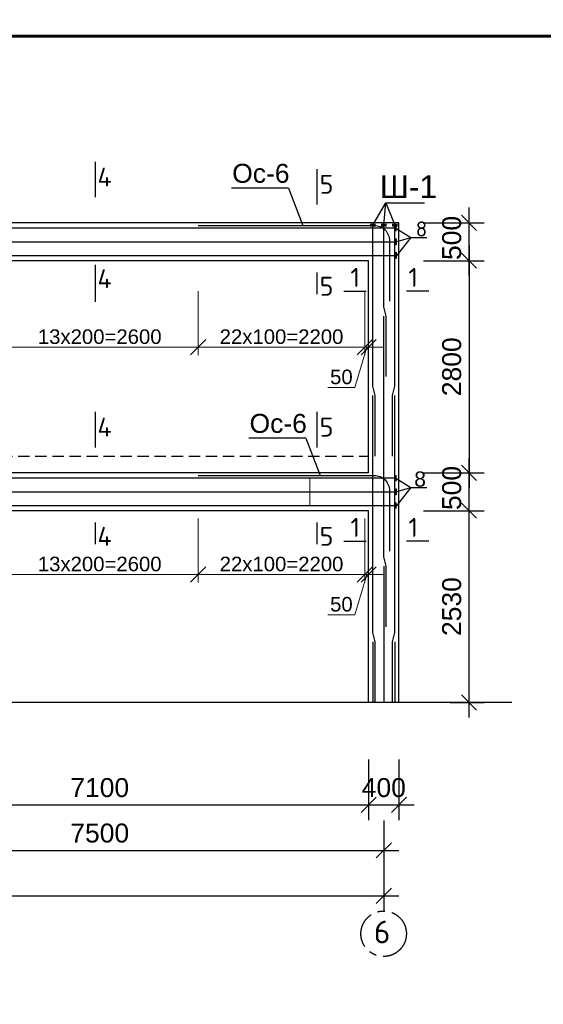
# Model space of a CAD drawing. Header units: millimetres. Extents: x 2063114 to 14983986, y -126020516 to 213791.
# Tile 564 of 656: x 2350951 to 2357863, y -354967 to -341973. Entities that reach past the tile are written whole.
import ezdxf

# ---------------------------------------------------------------- set-up
doc = ezdxf.new("R2010")
doc.units = ezdxf.units.MM
for name, pattern in [('ACAD_ISO10W100', [18, 12, -3, 0, -3]), ('осевая', [50.8, 31.75, -6.35, 6.35, -6.35]), ('штриховая', [0.75, 0.5, -0.25])]:
    doc.linetypes.add(name, pattern=pattern)
doc.layers.get('Defpoints').update_dxf_attribs({"color": 6, "lineweight": 35})
doc.layers.add('.', color=7, linetype='Continuous', lineweight=15)
doc.layers.add('РАЗМЕР АР', color=150, linetype='Continuous', lineweight=20)
doc.layers.add('PDF _Текст', color=7, linetype='Continuous')
doc.layers.add('пунктир', color=1, linetype='ACAD_ISO10W100')
doc.styles.add('seviyorum', font='times.ttf')
doc.styles.get("Standard").update_dxf_attribs({"font": 'arial.ttf'})
doc.styles.add('СПДС', font='isocpeur.ttf')
doc.dimstyles.new('1-100', dxfattribs={"dimtxt": 300, "dimasz": 250, "dimexe": 130, "dimexo": 130, "dimgap": 50, "dimtad": 1, "dimdec": 0, "dimtxsty": 'seviyorum', "dimblk": 'OBLIQUE', "dimcen": 250, "dimdle": 125, "dimclrd": 256, "dimclre": 256, "dimclrt": 256, "dimadec": 0, "dimazin": 0, "dimtfac": 1, "dimtdec": 0, "dimtmove": 1, "dimatfit": 3, "dimldrblk": 'OBLIQUE', "dimfxl": 200, "dimlwd": -1, "dimlwe": -1, "dimarcsym": 0})
doc.dimstyles.new('STANDARD$0', dxfattribs={"dimtxt": 250, "dimasz": 200, "dimexe": 200, "dimexo": 300, "dimgap": 100, "dimtad": 1, "dimdec": 0, "dimzin": 1, "dimdsep": 46, "dimtxsty": 'Standard', "dimblk1": 'OBLIQUE', "dimblk2": 'OBLIQUE', "dimsah": 1, "dimcen": 2.5, "dimdle": 200, "dimadec": 0, "dimazin": 0, "dimtfac": 1, "dimtdec": 0, "dimtmove": 0, "dimatfit": 3, "dimldrblk": 'OBLIQUE', "dimfxl": 600, "dimfxlon": 1, "dimtolj": 1, "dimtzin": 1, "dimarcsym": 0})

# ---------------------------------------------------------------- blocks, each defined once
blk = doc.blocks.new('*U1594')
at = {"color": 0, "lineweight": 60, "ltscale": 25}
blk.add_lwpolyline([(-57400, 41500), (-500, 41500), (-500, 500), (-57400, 500)], close=True, dxfattribs=at)
blk = doc.blocks.new('_Oblique')
at = {"color": 0, "linetype": 'ByBlock', "lineweight": -2}
blk.add_line((-0.5, -0.5), (0.5, 0.5), dxfattribs=at)
blk = doc.blocks.new('*D1667')
at = {"layer": 'Defpoints', "color": 0, "lineweight": 30, "transparency": 16777216}
for p in [(2355954, -348453), (2356882, -348453), (2356334, -350983)]:
    blk.add_point(p, dxfattribs=at)
at = {"layer": 'РАЗМЕР АР', "color": 0, "lineweight": -2, "transparency": 16777216}
for p, q in [((2356882, -351183), (2356882, -348253)), ((2356282, -348453), (2357082, -348453)), ((2356634, -350983), (2357082, -350983))]:
    blk.add_line(p, q, dxfattribs=at)
at = {"layer": 'РАЗМЕР АР', "color": 0, "lineweight": -2, "transparency": 16777216, "xscale": 200, "yscale": 200, "zscale": 200}
for p, rotation in [((2356882, -348453), 90), ((2356882, -350983), 270)]:
    blk.add_blockref('_Oblique', p, dxfattribs=dict(at, rotation=rotation))
at = {"layer": 'РАЗМЕР АР', "color": 0, "transparency": 16777216, "insert": (2356654, -349718), "char_height": 250, "attachment_point": 5, "rotation": 90}
blk.add_mtext('\\A1;2530', dxfattribs=at)
blk = doc.blocks.new('*D1668')
at = {"layer": 'Defpoints', "color": 0, "lineweight": 30, "transparency": 16777216}
for p in [(2355954, -347953), (2356882, -347953), (2355954, -348453)]:
    blk.add_point(p, dxfattribs=at)
at = {"layer": 'РАЗМЕР АР', "color": 0, "lineweight": -2, "transparency": 16777216}
for p, q in [((2356882, -348653), (2356882, -347753)), ((2356282, -347953), (2357082, -347953)), ((2356282, -348453), (2357082, -348453))]:
    blk.add_line(p, q, dxfattribs=at)
at = {"layer": 'РАЗМЕР АР', "color": 0, "lineweight": -2, "transparency": 16777216, "xscale": 200, "yscale": 200, "zscale": 200}
for p, rotation in [((2356882, -347953), 90), ((2356882, -348453), 270)]:
    blk.add_blockref('_Oblique', p, dxfattribs=dict(at, rotation=rotation))
at = {"layer": 'РАЗМЕР АР', "color": 0, "transparency": 16777216, "insert": (2356654, -348153), "char_height": 250, "attachment_point": 5, "rotation": 90}
blk.add_mtext('\\A1;500', dxfattribs=at)
blk = doc.blocks.new('*D1669')
at = {"layer": 'Defpoints', "color": 0, "lineweight": 30, "transparency": 16777216}
for p in [(2355954, -344653), (2356882, -344653), (2355954, -345153)]:
    blk.add_point(p, dxfattribs=at)
at = {"layer": 'РАЗМЕР АР', "color": 0, "lineweight": -2, "transparency": 16777216}
for p, q in [((2356882, -345353), (2356882, -344453)), ((2356282, -344653), (2357082, -344653)), ((2356282, -345153), (2357082, -345153))]:
    blk.add_line(p, q, dxfattribs=at)
at = {"layer": 'РАЗМЕР АР', "color": 0, "lineweight": -2, "transparency": 16777216, "xscale": 200, "yscale": 200, "zscale": 200}
for p, rotation in [((2356882, -344653), 90), ((2356882, -345153), 270)]:
    blk.add_blockref('_Oblique', p, dxfattribs=dict(at, rotation=rotation))
at = {"layer": 'РАЗМЕР АР', "color": 0, "transparency": 16777216, "insert": (2356654, -344853), "char_height": 250, "attachment_point": 5, "rotation": 90}
blk.add_mtext('\\A1;500', dxfattribs=at)
blk = doc.blocks.new('*D1601')
at = {"layer": 'Defpoints', "color": 0, "lineweight": 30, "ltscale": 100, "transparency": 16777216}
for p in [(2350707, -348453), (2353307, -348453), (2350707, -349295)]:
    blk.add_point(p, dxfattribs=at)
at = {"layer": 'РАЗМЕР АР', "ltscale": 100, "transparency": 16777216}
for p, q in [((2350707, -348557), (2350707, -349399)), ((2353307, -348557), (2353307, -349399)), ((2353407, -349295), (2350607, -349295))]:
    blk.add_line(p, q, dxfattribs=at)
at = {"layer": 'РАЗМЕР АР', "ltscale": 100, "transparency": 16777216, "xscale": 200, "yscale": 200, "zscale": 200, "rotation": 180}
blk.add_blockref('_Oblique', (2350707, -349295), dxfattribs=at)
at = {"layer": 'РАЗМЕР АР', "ltscale": 100, "transparency": 16777216, "xscale": 200, "yscale": 200, "zscale": 200}
blk.add_blockref('_Oblique', (2353307, -349295), dxfattribs=at)
at = {"layer": 'РАЗМЕР АР', "ltscale": 100, "transparency": 16777216, "insert": (2352007, -349157), "char_height": 192, "attachment_point": 5}
blk.add_mtext('13x200=2600', dxfattribs=at)
blk = doc.blocks.new('*D1602')
at = {"layer": 'Defpoints', "color": 0, "lineweight": 30, "ltscale": 100, "transparency": 16777216}
for p in [(2353307, -348453), (2355507, -348453), (2355507, -349295)]:
    blk.add_point(p, dxfattribs=at)
at = {"layer": 'РАЗМЕР АР', "ltscale": 100, "transparency": 16777216}
for p, q in [((2353307, -348557), (2353307, -349399)), ((2355507, -348557), (2355507, -349399)), ((2353207, -349295), (2355607, -349295))]:
    blk.add_line(p, q, dxfattribs=at)
at = {"layer": 'РАЗМЕР АР', "ltscale": 100, "transparency": 16777216, "xscale": 200, "yscale": 200, "zscale": 200, "rotation": 180}
blk.add_blockref('_Oblique', (2353307, -349295), dxfattribs=at)
at = {"layer": 'РАЗМЕР АР', "ltscale": 100, "transparency": 16777216, "xscale": 200, "yscale": 200, "zscale": 200}
blk.add_blockref('_Oblique', (2355507, -349295), dxfattribs=at)
at = {"layer": 'РАЗМЕР АР', "ltscale": 100, "transparency": 16777216, "insert": (2354407, -349157), "char_height": 192, "attachment_point": 5}
blk.add_mtext('22x100=2200', dxfattribs=at)
blk = doc.blocks.new('*D1617')
at = {"layer": 'Defpoints', "color": 0, "lineweight": 30, "transparency": 16777216}
for p in [(2355954, -345153), (2356399, -347953), (2356882, -347953)]:
    blk.add_point(p, dxfattribs=at)
at = {"layer": 'РАЗМЕР АР', "color": 0, "lineweight": -2, "transparency": 16777216}
for p, q in [((2356882, -344953), (2356882, -348153)), ((2356282, -345153), (2357082, -345153)), ((2356699, -347953), (2357082, -347953))]:
    blk.add_line(p, q, dxfattribs=at)
at = {"layer": 'РАЗМЕР АР', "color": 0, "lineweight": -2, "transparency": 16777216, "xscale": 200, "yscale": 200, "zscale": 200}
for p, rotation in [((2356882, -345153), 90), ((2356882, -347953), 270)]:
    blk.add_blockref('_Oblique', p, dxfattribs=dict(at, rotation=rotation))
at = {"layer": 'РАЗМЕР АР', "color": 0, "transparency": 16777216, "insert": (2356654, -346553), "char_height": 250, "attachment_point": 5, "rotation": 90}
blk.add_mtext('\\A1;2800', dxfattribs=at)
blk = doc.blocks.new('*D1625')
at = {"layer": 'Defpoints', "color": 0, "lineweight": 30, "ltscale": 150, "transparency": 16777216}
for p in [(2348257, -352243), (2355757, -352243), (2355757, -352935)]:
    blk.add_point(p, dxfattribs=at)
at = {"layer": 'РАЗМЕР АР', "color": 0, "lineweight": -2, "ltscale": 150, "transparency": 16777216}
for p, q in [((2348257, -352543), (2348257, -353135)), ((2355757, -352543), (2355757, -353135)), ((2348057, -352935), (2355957, -352935))]:
    blk.add_line(p, q, dxfattribs=at)
at = {"layer": 'РАЗМЕР АР', "color": 0, "lineweight": -2, "ltscale": 150, "transparency": 16777216, "xscale": 200, "yscale": 200, "zscale": 200, "rotation": 180}
blk.add_blockref('_Oblique', (2348257, -352935), dxfattribs=at)
at = {"layer": 'РАЗМЕР АР', "color": 0, "lineweight": -2, "ltscale": 150, "transparency": 16777216, "xscale": 200, "yscale": 200, "zscale": 200}
blk.add_blockref('_Oblique', (2355757, -352935), dxfattribs=at)
at = {"layer": 'РАЗМЕР АР', "color": 0, "ltscale": 150, "transparency": 16777216, "insert": (2352007, -352708), "char_height": 250, "attachment_point": 5}
blk.add_mtext('\\A1;7500', dxfattribs=at)
blk = doc.blocks.new('*D1627')
at = {"layer": 'Defpoints', "color": 0, "lineweight": 30, "ltscale": 150, "transparency": 16777216}
for p in [(2327657, -352335), (2355757, -352335), (2355757, -353535)]:
    blk.add_point(p, dxfattribs=at)
at = {"layer": 'РАЗМЕР АР', "color": 0, "lineweight": -2, "ltscale": 150, "transparency": 16777216}
for p, q in [((2327657, -352935), (2327657, -353735)), ((2355757, -352935), (2355757, -353735)), ((2327457, -353535), (2355957, -353535))]:
    blk.add_line(p, q, dxfattribs=at)
at = {"layer": 'РАЗМЕР АР', "color": 0, "lineweight": -2, "ltscale": 150, "transparency": 16777216, "xscale": 200, "yscale": 200, "zscale": 200, "rotation": 180}
blk.add_blockref('_Oblique', (2327657, -353535), dxfattribs=at)
at = {"layer": 'РАЗМЕР АР', "color": 0, "lineweight": -2, "ltscale": 150, "transparency": 16777216, "xscale": 200, "yscale": 200, "zscale": 200}
blk.add_blockref('_Oblique', (2355757, -353535), dxfattribs=at)
at = {"layer": 'РАЗМЕР АР', "color": 0, "ltscale": 150, "transparency": 16777216, "insert": (2341707, -353308), "char_height": 250, "attachment_point": 5}
blk.add_mtext('\\A1;28100', dxfattribs=at)
blk = doc.blocks.new('*D1628')
at = {"layer": 'Defpoints', "color": 0, "lineweight": 30, "transparency": 16777216}
for p in [(2355557, -350983), (2348457, -351333), (2355557, -352335)]:
    blk.add_point(p, dxfattribs=at)
at = {"layer": 'РАЗМЕР АР', "color": 0, "lineweight": -2, "transparency": 16777216}
for p, q in [((2348457, -351735), (2348457, -352535)), ((2355557, -351735), (2355557, -352535)), ((2348257, -352335), (2355757, -352335))]:
    blk.add_line(p, q, dxfattribs=at)
at = {"layer": 'РАЗМЕР АР', "color": 0, "lineweight": -2, "transparency": 16777216, "xscale": 200, "yscale": 200, "zscale": 200, "rotation": 180}
blk.add_blockref('_Oblique', (2348457, -352335), dxfattribs=at)
at = {"layer": 'РАЗМЕР АР', "color": 0, "lineweight": -2, "transparency": 16777216, "xscale": 200, "yscale": 200, "zscale": 200}
blk.add_blockref('_Oblique', (2355557, -352335), dxfattribs=at)
at = {"layer": 'РАЗМЕР АР', "color": 0, "transparency": 16777216, "insert": (2352007, -352108), "char_height": 250, "attachment_point": 5}
blk.add_mtext('\\A1;7100', dxfattribs=at)
blk = doc.blocks.new('*D2021')
at = {"layer": 'Defpoints', "color": 0, "lineweight": 30, "transparency": 16777216}
for p in [(2355557, -350983), (2355957, -350983), (2355957, -352335)]:
    blk.add_point(p, dxfattribs=at)
at = {"layer": 'РАЗМЕР АР', "color": 0, "lineweight": -2, "transparency": 16777216}
for p, q in [((2355557, -351735), (2355557, -352535)), ((2355957, -351735), (2355957, -352535)), ((2355357, -352335), (2356157, -352335))]:
    blk.add_line(p, q, dxfattribs=at)
at = {"layer": 'РАЗМЕР АР', "color": 0, "lineweight": -2, "transparency": 16777216, "xscale": 200, "yscale": 200, "zscale": 200, "rotation": 180}
blk.add_blockref('_Oblique', (2355557, -352335), dxfattribs=at)
at = {"layer": 'РАЗМЕР АР', "color": 0, "lineweight": -2, "transparency": 16777216, "xscale": 200, "yscale": 200, "zscale": 200}
blk.add_blockref('_Oblique', (2355957, -352335), dxfattribs=at)
at = {"layer": 'РАЗМЕР АР', "color": 0, "transparency": 16777216, "insert": (2355757, -352108), "char_height": 250, "attachment_point": 5}
blk.add_mtext('\\A1;400', dxfattribs=at)
blk = doc.blocks.new('*D1659')
at = {"layer": 'Defpoints', "color": 0, "lineweight": 30, "ltscale": 100, "transparency": 16777216}
for p in [(2355507, -348453), (2355557, -348943), (2355557, -349295)]:
    blk.add_point(p, dxfattribs=at)
at = {"layer": 'РАЗМЕР АР', "ltscale": 100, "transparency": 16777216}
for p, q in [((2355507, -348557), (2355507, -349399)), ((2355557, -349047), (2355557, -349399)), ((2355507, -349295), (2355307, -349295)), ((2355532, -349295), (2355374, -349826)), ((2355507, -349295), (2355557, -349295)), ((2355507, -349295), (2355557, -349295)), ((2355557, -349295), (2355757, -349295)), ((2355374, -349826), (2355020, -349826))]:
    blk.add_line(p, q, dxfattribs=at)
at = {"layer": 'РАЗМЕР АР', "ltscale": 100, "transparency": 16777216, "xscale": 200, "yscale": 200, "zscale": 200}
blk.add_blockref('_Oblique', (2355507, -349295), dxfattribs=at)
at = {"layer": 'РАЗМЕР АР', "ltscale": 100, "transparency": 16777216, "xscale": 200, "yscale": 200, "zscale": 200, "rotation": 180}
blk.add_blockref('_Oblique', (2355557, -349295), dxfattribs=at)
at = {"layer": 'РАЗМЕР АР', "ltscale": 100, "transparency": 16777216, "insert": (2355197, -349688), "char_height": 192, "attachment_point": 5}
blk.add_mtext('50', dxfattribs=at)
blk = doc.blocks.new('*D1665')
at = {"layer": 'Defpoints', "color": 0, "lineweight": 30, "ltscale": 100, "transparency": 16777216}
for p in [(2350707, -345453), (2353307, -345453), (2350707, -346295)]:
    blk.add_point(p, dxfattribs=at)
at = {"layer": 'РАЗМЕР АР', "ltscale": 100, "transparency": 16777216}
for p, q in [((2350707, -345557), (2350707, -346399)), ((2353307, -345557), (2353307, -346399)), ((2353407, -346295), (2350607, -346295))]:
    blk.add_line(p, q, dxfattribs=at)
at = {"layer": 'РАЗМЕР АР', "ltscale": 100, "transparency": 16777216, "xscale": 200, "yscale": 200, "zscale": 200, "rotation": 180}
blk.add_blockref('_Oblique', (2350707, -346295), dxfattribs=at)
at = {"layer": 'РАЗМЕР АР', "ltscale": 100, "transparency": 16777216, "xscale": 200, "yscale": 200, "zscale": 200}
blk.add_blockref('_Oblique', (2353307, -346295), dxfattribs=at)
at = {"layer": 'РАЗМЕР АР', "ltscale": 100, "transparency": 16777216, "insert": (2352007, -346157), "char_height": 192, "attachment_point": 5}
blk.add_mtext('13x200=2600', dxfattribs=at)
blk = doc.blocks.new('*D1666')
at = {"layer": 'Defpoints', "color": 0, "lineweight": 30, "ltscale": 100, "transparency": 16777216}
for p in [(2353307, -345453), (2355507, -345453), (2355507, -346295)]:
    blk.add_point(p, dxfattribs=at)
at = {"layer": 'РАЗМЕР АР', "ltscale": 100, "transparency": 16777216}
for p, q in [((2353307, -345557), (2353307, -346399)), ((2355507, -345557), (2355507, -346399)), ((2353207, -346295), (2355607, -346295))]:
    blk.add_line(p, q, dxfattribs=at)
at = {"layer": 'РАЗМЕР АР', "ltscale": 100, "transparency": 16777216, "xscale": 200, "yscale": 200, "zscale": 200, "rotation": 180}
blk.add_blockref('_Oblique', (2353307, -346295), dxfattribs=at)
at = {"layer": 'РАЗМЕР АР', "ltscale": 100, "transparency": 16777216, "xscale": 200, "yscale": 200, "zscale": 200}
blk.add_blockref('_Oblique', (2355507, -346295), dxfattribs=at)
at = {"layer": 'РАЗМЕР АР', "ltscale": 100, "transparency": 16777216, "insert": (2354407, -346157), "char_height": 192, "attachment_point": 5}
blk.add_mtext('22x100=2200', dxfattribs=at)
blk = doc.blocks.new('*D1615')
at = {"layer": 'Defpoints', "color": 0, "lineweight": 30, "ltscale": 100, "transparency": 16777216}
for p in [(2355507, -345453), (2355557, -345944), (2355557, -346295)]:
    blk.add_point(p, dxfattribs=at)
at = {"layer": 'РАЗМЕР АР', "ltscale": 100, "transparency": 16777216}
for p, q in [((2355507, -345557), (2355507, -346399)), ((2355557, -346048), (2355557, -346399)), ((2355507, -346295), (2355307, -346295)), ((2355532, -346295), (2355374, -346826)), ((2355507, -346295), (2355557, -346295)), ((2355507, -346295), (2355557, -346295)), ((2355557, -346295), (2355757, -346295)), ((2355374, -346826), (2355020, -346826))]:
    blk.add_line(p, q, dxfattribs=at)
at = {"layer": 'РАЗМЕР АР', "ltscale": 100, "transparency": 16777216, "xscale": 200, "yscale": 200, "zscale": 200}
blk.add_blockref('_Oblique', (2355507, -346295), dxfattribs=at)
at = {"layer": 'РАЗМЕР АР', "ltscale": 100, "transparency": 16777216, "xscale": 200, "yscale": 200, "zscale": 200, "rotation": 180}
blk.add_blockref('_Oblique', (2355557, -346295), dxfattribs=at)
at = {"layer": 'РАЗМЕР АР', "ltscale": 100, "transparency": 16777216, "insert": (2355197, -346688), "char_height": 192, "attachment_point": 5}
blk.add_mtext('50', dxfattribs=at)

msp = doc.modelspace()

# ---------------------------------------------------------------- linework, layer by layer
at = {"lineweight": 30, "ltscale": 100}
for p, q in [((2351947.36526, -343849.3475), (2351947.36526, -344316.38667)), ((2354874.67616, -343944.76724), (2354874.67616, -344411.8064)), ((2355956.57029, -344653.11596), (2343856.57029, -344653.11596)), ((2355956.57029, -350983.11596), (2355956.57029, -344653.11596)), ((2355556.57029, -345153.11596), (2348456.57029, -345153.11596)), ((2351947.36526, -345207.39773), (2351947.36526, -345694.34646)), ((2355556.57029, -347953.11596), (2355556.57029, -345153.11596)), ((2354874.67616, -345307.39773), (2354874.67616, -345594.34646)), ((2355228.90118, -345553.45377), (2355522.52301, -345553.45377)), ((2356349.3258, -345553.45377), (2356055.70396, -345553.45377)), ((2351947.36526, -347149.3475), (2351947.36526, -347616.38667)), ((2354874.67616, -347149.3475), (2354874.67616, -347616.38667)), ((2355556.57029, -347953.11596), (2348456.57029, -347953.11596)), ((2355556.57029, -348453.11596), (2348456.57029, -348453.11596)), ((2355556.57029, -350983.11596), (2355556.57029, -348453.11596)), ((2351947.36526, -348607.39773), (2351947.36526, -348894.34646)), ((2354874.67616, -348607.39773), (2354874.67616, -348894.34646)), ((2355228.90118, -348853.45377), (2355522.52301, -348853.45377)), ((2356349.3258, -348853.45377), (2356055.70396, -348853.45377)), ((2357446.57029, -350983.11596), (2327248.954, -350983.11596))]:
    msp.add_line(p, q, dxfattribs=at)
for p, q in [((2354497.19521, -344197.05774), (2353744.79726, -344197.05774)), ((2354497.19521, -344197.05774), (2354686.6089, -344687.80751)), ((2355917.57029, -344721.87162), (2356111.78086, -344847.91543)), ((2355917.0703, -344903.11596), (2356111.78086, -344847.91543)), ((2356111.78086, -344847.91543), (2355918.57029, -345092.8392)), ((2356111.78086, -344847.91543), (2356327.04759, -344847.91543)), ((2354726.10878, -347497.05774), (2353973.71083, -347497.05774)), ((2354726.10878, -347497.05774), (2354915.52247, -347987.80751)), ((2355917.57029, -348021.87162), (2356111.78086, -348147.91543)), ((2355917.0703, -348203.11596), (2356111.78086, -348147.91543)), ((2356111.78086, -348147.91543), (2355918.57029, -348392.8392)), ((2356111.78086, -348147.91543), (2356327.04759, -348147.91543))]:
    msp.add_line(p, q)
at = {"color": 5, "lineweight": 30}
for p, q in [((2355756.57029, -349183.11596), (2355756.57029, -350983.11596)), ((2355611.57029, -350183.11596), (2355611.57029, -350983.11596)), ((2355901.57029, -350183.11596), (2355901.57029, -350983.11596))]:
    msp.add_line(p, q, dxfattribs=at)
at = {"ltscale": 100}
for points in [[(2355611.57029, -344683.11596), (2355783.63365, -344387.40909), (2355901.57029, -344683.11596)], [(2355756.57029, -344683.11596), (2355783.63365, -344387.40909)], [(2355783.63365, -344387.40909), (2356292.40846, -344387.40909)]]:
    msp.add_lwpolyline(points, dxfattribs=at)
at = {"color": 24, "lineweight": 30}
for points in [[(2355916.57029, -344723.47755), (2344706.57029, -344723.47755)], [(2346108.57029, -344875.71226), (2347306.57029, -344875.71226), (2347357.84516, -344903.11596), (2355917.57029, -344903.11596)], [(2346108.57029, -345055.35067), (2347306.57029, -345055.35067), (2347357.84516, -345082.75438), (2355917.57029, -345082.75438)], [(2355916.57029, -348023.47755), (2344706.57029, -348023.47755)], [(2346108.57029, -348175.71226), (2347306.57029, -348175.71226), (2347357.84516, -348203.11596), (2355917.57029, -348203.11596)], [(2346108.57029, -348355.35067), (2347306.57029, -348355.35067), (2347357.84516, -348382.75438), (2355917.57029, -348382.75438)]]:
    msp.add_lwpolyline(points, dxfattribs=at)
at = {"color": 1, "lineweight": 30}
for points in [[(2353306.57029, -344687.80751), (2355631.4721, -344687.80751, -0.4142135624), (2355831.4721, -344887.80751), (2355831.4721, -345687.80751)], [(2353306.57029, -347987.80751), (2355631.4721, -347987.80751, -0.4142135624), (2355831.4721, -348187.80751), (2355831.4721, -348987.80751)]]:
    msp.add_lwpolyline(points, format="xyb", dxfattribs=at)
at = {"color": 1, "lineweight": 60, "ltscale": 100}
for points in [[(2355576.57029, -344683.11596), (2355646.57029, -344683.11596)], [(2355721.57029, -344683.11596), (2355791.57029, -344683.11596)], [(2355866.57029, -344683.11596), (2355936.57029, -344683.11596)]]:
    msp.add_lwpolyline(points, dxfattribs=at)
at = {"color": 96, "lineweight": 30, "ltscale": 100}
for points in [[(2355641.57029, -347733.11596), (2355641.57029, -346933.11596), (2355611.57029, -346810.196), (2355611.57029, -344683.11596)], [(2355786.57029, -346683.11596), (2355786.57029, -345883.11596), (2355756.57029, -345760.196), (2355756.57029, -344683.11596)], [(2355871.57029, -347733.11596), (2355871.57029, -346933.11596), (2355901.57029, -346810.196), (2355901.57029, -344683.11596)], [(2355786.57029, -349983.11596), (2355786.57029, -349183.11596), (2355756.57029, -349060.196), (2355756.57029, -345883.11596)], [(2355641.57029, -350983.11596), (2355641.57029, -350183.11596), (2355611.57029, -350060.196), (2355611.57029, -346933.11596)], [(2355871.57029, -350983.11596), (2355871.57029, -350183.11596), (2355901.57029, -350060.196), (2355901.57029, -346933.11596)]]:
    msp.add_lwpolyline(points, dxfattribs=at)
at = {"color": 1, "lineweight": 30}
for points in [[(2355917.57029, -344763.47755), (2355916.57029, -344763.47755), (2355916.57029, -344683.47755), (2355917.57029, -344683.47755)], [(2355918.57029, -344943.11596), (2355917.57029, -344943.11596), (2355917.57029, -344863.11596), (2355918.57029, -344863.11596)], [(2355918.57029, -344943.11596), (2355917.57029, -344943.11596), (2355917.57029, -344863.11596), (2355918.57029, -344863.11596)], [(2355918.57029, -345122.75438), (2355917.57029, -345122.75438), (2355917.57029, -345042.75438), (2355918.57029, -345042.75438)], [(2355918.57029, -345122.75438), (2355917.57029, -345122.75438), (2355917.57029, -345042.75438), (2355918.57029, -345042.75438)], [(2355917.57029, -348063.47755), (2355916.57029, -348063.47755), (2355916.57029, -347983.47755), (2355917.57029, -347983.47755)], [(2355918.0703, -348243.116), (2355917.0703, -348243.116), (2355917.0703, -348163.116), (2355918.0703, -348163.116)], [(2355918.0703, -348243.116), (2355917.0703, -348243.116), (2355917.0703, -348163.116), (2355918.0703, -348163.116)], [(2355917.57029, -348422.75438), (2355916.57029, -348422.75438), (2355916.57029, -348342.75438), (2355917.57029, -348342.75438)], [(2355917.57029, -348422.75438), (2355916.57029, -348422.75438), (2355916.57029, -348342.75438), (2355917.57029, -348342.75438)]]:
    msp.add_lwpolyline(points, close=True, dxfattribs=at)
at = {"linetype": 'штриховая', "ltscale": 300}
msp.add_lwpolyline([(2348456.57029, -347733.11596), (2355556.57029, -347733.11596)], dxfattribs=at)
at = {"layer": 'пунктир', "linetype": 'осевая', "ltscale": 15}
msp.add_circle((2355754.96688, -354035.26621), 300, dxfattribs=at)
at = {"layer": 'РАЗМЕР АР'}
msp.add_line((2354780.42434, -348023.47755), (2354780.42434, -348382.75438), dxfattribs=at)

# ---------------------------------------------------------------- block references
msp.add_blockref('*U1594', (2379792.08613, -383691.31434))

# ---------------------------------------------------------------- texts
at = {"layer": '.', "ltscale": 100, "char_height": 250, "width": 702.5, "attachment_point": 4}
for insert in [(2353755.72881, -344001.94719), (2353984.64239, -347301.94719)]:
    msp.add_mtext('Ос-6', dxfattribs=dict(at, insert=insert))
for s, height, p in [('Ш-1', 300, (2355703.68534, -344326.99498)), ('8', 200, (2356158.46121, -348134.91699))]:
    msp.add_text(s, height=height).set_placement(p)
at = {"color": 0, "insert": (2336208.6838, -342830.00344), "char_height": 350, "width": 10255.2860103, "attachment_point": 1}
msp.add_mtext('\\pi478.80262;РАМА МОНОЛИТНАЯ РМ-2 ПО ОСИ "Б".', dxfattribs=at)
at = {"width": 114.3068182}
for s, insert, char_height, attachment_point in [('{\\fISOCPEUR|b0|i0|c0|p34;4}', (2352164.97758, -343924.74436), 250, 3), ('{\\fISOCPEUR|b0|i0|c0|p34;5}', (2355092.28848, -344020.16409), 250, 3), ('{\\fISOCPEUR|b0|i0|c204|p34;8}', (2356178.46121, -344834.91699), 200, 7), ('{\\fISOCPEUR|b0|i0|c0|p34;4}', (2352164.97758, -345265.65058), 250, 3), ('{\\fISOCPEUR|b0|i0|c0|p34;5}', (2355092.28848, -345365.65058), 250, 3), ('{\\fISOCPEUR|b0|i0|c204|p34;1}', (2355316.56332, -345247.85699), 250, 1), ('{\\fISOCPEUR|b0|i0|c204|p34;1}', (2356206.96227, -345247.85699), 250, 3), ('{\\fISOCPEUR|b0|i0|c0|p34;4}', (2352164.97758, -347224.74436), 250, 3), ('{\\fISOCPEUR|b0|i0|c0|p34;5}', (2355092.28848, -347224.74436), 250, 3), ('{\\fISOCPEUR|b0|i0|c204|p34;1}', (2355316.56332, -348547.85699), 250, 1), ('{\\fISOCPEUR|b0|i0|c204|p34;1}', (2356206.96227, -348547.85699), 250, 3), ('{\\fISOCPEUR|b0|i0|c0|p34;4}', (2352164.97758, -348665.65058), 250, 3), ('{\\fISOCPEUR|b0|i0|c0|p34;5}', (2355092.28848, -348665.65058), 250, 3)]:
    msp.add_mtext(s, dxfattribs=dict(at, insert=insert, char_height=char_height, attachment_point=attachment_point))
at = {"layer": 'PDF _Текст', "ltscale": 100, "insert": (2343949.57867, -333456.90318), "char_height": 250, "width": 16060.6120432, "attachment_point": 1}
msp.add_mtext('\\pi-750,l750,t750;1.^I Данный лист см . совместно с л . л . КЖ -\\P2.^I Монолитные конструкции выполнить согласно КМК 2.03.01-96 " Бетонные и железобетонные конструкции ", КМК 3.03.01-98 " Несущие и ограждающие конструкции "\\P3.^I Арматурные стержни крепить между собой отожженной стальной проволокой диаметром 0.8-1.2 мм .  Длину нахлёста принять 40d(d-диаметр арматуры )\\P4.^I Снятие опалубки производить после достижения бетоном 70% проектной прочности \\P5.^I Размерные линии указаны до центра рабочей арматуры .\\P6.^I Сварку арматуры производить по РСтУз 865-98 электродами типа Э 42 А по ГОСТ 9467-85\\P7.^I Концы хомутов заводить в тело бетона на длину не менее 50 мм .\\P8.^I К бетонированию колонн приступить только после приемки арматурного каркаса колонна техническим надзором заказчика и автором проекта , что должно быть подтверждено актом на скрытые работы до бетонирования колонн .\\P9.^I При производстве бетонных работ в условиях сухого и жаркого климата при температуре воздуха выше 25° С и относительной влажности менее 50% должны применяться цементы , марочная прочность которых превышает проектную прочность бетона но менее , чем на 20 %. Уход за свежеуложенным бетоном следует осуществлять до достижения им не менее 70 % проектной прочности .  п .  6.8 КМК 2.01.03-96 " Строительство в сейсмических районах "', dxfattribs=at)
at = {"layer": 'пунктир', "linetype": 'осевая', "ltscale": 15, "insert": (2355735.31891, -353861.95434), "char_height": 300, "width": 255.0496237, "attachment_point": 2, "style": 'СПДС'}
msp.add_mtext('6', dxfattribs=at)

# ---------------------------------------------------------------- dimensions: what is measured, and where the dimension line sits
at = {"layer": 'РАЗМЕР АР'}
for base, p1, p2, picture, middle in [((2356881.61589, -344653.11596), (2355954.26659, -345153.11596), (2355954.26659, -344653.11596), '*D1669', (2356881.61589, -344853.11596)), ((2356881.61589, -347953.11596), (2355954.26659, -348453.11596), (2355954.26659, -347953.11596), '*D1668', (2356881.61589, -348153.11596))]:
    dim = msp.add_linear_dim(base=base, p1=p1, p2=p2, angle=90, dimstyle='STANDARD$0', override={"dimtmove": 1}, dxfattribs=at)
    dim.commit()
    dim.dimension.update_dxf_attribs({"geometry": picture, "text_midpoint": middle, "dimtype": 160})
for base, p1, p2, picture, middle in [((2356881.61589, -347953.11596), (2355954.26659, -345153.11596), (2356398.90083, -347953.11596), '*D1617', (2356653.97264, -346553.11596)), ((2356881.61589, -348453.11596), (2356334.26659, -350983.11596), (2355954.26659, -348453.11596), '*D1667', (2356653.88737, -349718.11596))]:
    dim = msp.add_linear_dim(base=base, p1=p1, p2=p2, angle=90, dimstyle='STANDARD$0', override={"dimtmove": 1}, dxfattribs=at)
    dim.commit()
    dim.dimension.update_dxf_attribs({"geometry": picture, "text_midpoint": middle})
at = {"layer": 'РАЗМЕР АР', "ltscale": 100}
for base, p1, p2, picture, middle in [((2350706.57029, -346294.91935), (2353306.57029, -345453.11596), (2350706.57029, -345453.11596), '*D1665', (2352006.57029, -346156.82385)), ((2350706.57029, -349294.91935), (2353306.57029, -348453.11596), (2350706.57029, -348453.11596), '*D1601', (2352006.57029, -349156.82385))]:
    dim = msp.add_linear_dim(base=base, p1=p1, p2=p2, angle=180, text='13x200=<>', dimstyle='1-100', override={"dimscale": 0.8, "dimtxt": 240, "dimtxsty": 'Standard'}, dxfattribs=at)
    dim.commit()
    dim.dimension.update_dxf_attribs({"geometry": picture, "text_midpoint": middle})
for base, p1, p2, picture, middle in [((2355506.57029, -346294.91935), (2353306.57029, -345453.11596), (2355506.57029, -345453.11596), '*D1666', (2354406.57029, -346294.91935)), ((2355506.57029, -349294.91935), (2353306.57029, -348453.11596), (2355506.57029, -348453.11596), '*D1602', (2354406.57029, -349294.91935))]:
    dim = msp.add_linear_dim(base=base, p1=p1, p2=p2, angle=180, text='22x100=<>', dimstyle='1-100', override={"dimscale": 0.8, "dimtxt": 240, "dimtxsty": 'Standard'}, dxfattribs=at)
    dim.commit()
    dim.dimension.update_dxf_attribs({"geometry": picture, "text_midpoint": middle, "dimtype": 160})
for base, p1, p2, picture, middle in [((2355556.57029, -346295.29935), (2355506.57029, -345453.49596), (2355556.57029, -345943.67114), '*D1615', (2355333.93431, -346826.04825)), ((2355556.57029, -349294.95185), (2355506.57029, -348453.11596), (2355556.57029, -348943.29114), '*D1659', (2355333.93431, -349825.66825))]:
    dim = msp.add_linear_dim(base=base, p1=p1, p2=p2, angle=180, dimstyle='1-100', override={"dimscale": 0.8, "dimtxt": 240, "dimtxsty": 'Standard'}, dxfattribs=at)
    dim.commit()
    dim.dimension.update_dxf_attribs({"geometry": picture, "text_midpoint": middle, "dimtype": 160})
at = {"layer": 'РАЗМЕР АР'}
dim = msp.add_linear_dim(base=(2355556.57029, -352335.27049), p1=(2348456.57029, -351332.82812), p2=(2355556.57029, -350983.11596), dimstyle='STANDARD$0', override={"dimtmove": 1}, dxfattribs=at)
dim.commit()
dim.dimension.update_dxf_attribs({"geometry": '*D1628', "text_midpoint": (2352006.57029, -352107.62725)})
dim = msp.add_linear_dim(base=(2355956.57029, -352335.27049), p1=(2355556.57029, -350983.11596), p2=(2355956.57029, -350983.11596), dimstyle='STANDARD$0', override={"dimtmove": 1}, dxfattribs=at)
dim.commit()
dim.dimension.update_dxf_attribs({"geometry": '*D2021', "text_midpoint": (2355756.57029, -352335.27049), "dimtype": 160})
at = {"layer": 'РАЗМЕР АР', "ltscale": 150}
for base, p1, p2, picture, middle in [((2355756.57029, -352935.27049), (2348256.57029, -352243.11273), (2355756.57029, -352243.11273), '*D1625', (2352006.57029, -352707.62725)), ((2355756.57029, -353535.27049), (2327656.57029, -352335.27049), (2355756.57029, -352335.27049), '*D1627', (2341706.57029, -353307.62725))]:
    dim = msp.add_linear_dim(base=base, p1=p1, p2=p2, dimstyle='STANDARD$0', dxfattribs=at)
    dim.commit()
    dim.dimension.update_dxf_attribs({"geometry": picture, "text_midpoint": middle})

doc.saveas('drawing.dxf')
